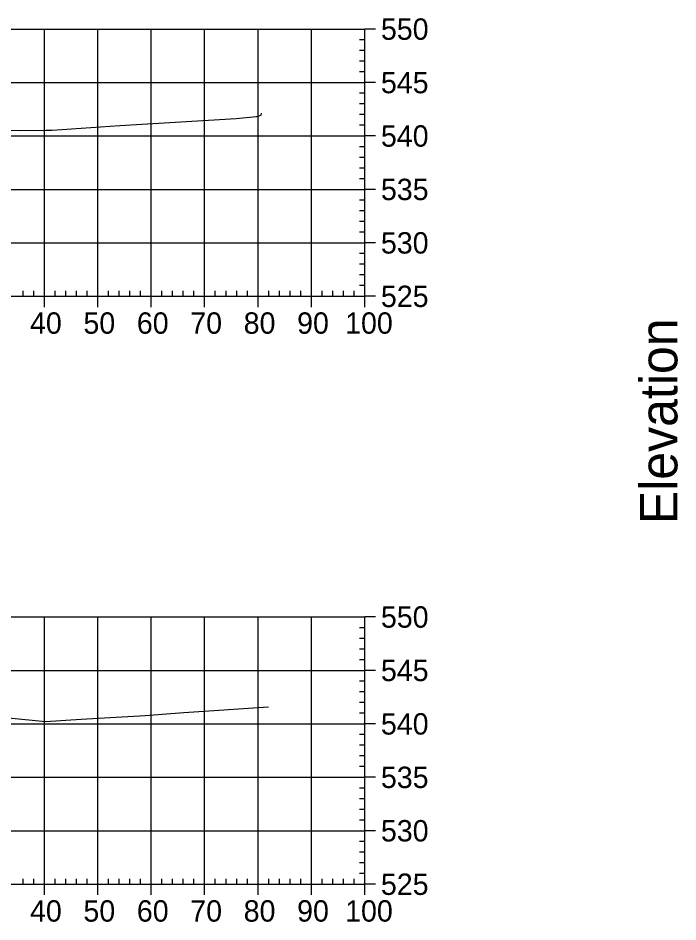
# Model space of a CAD drawing. Extents: x 704834 to 709892, y 372981 to 377533.
# Drawn here: x 707890 to 708013.5, y 376363.8 to 376532.9 of the extents above; entities that cross this region are included whole.
import ezdxf

# ---------------------------------------------------------------- set-up
doc = ezdxf.new("R2010")
doc.units = 0
for name, color, linetype in [('57', 7, 'Continuous'), ('60', 7, 'Continuous'), ('Existing', 7, 'Continuous')]:
    doc.layers.add(name, color=color, linetype=linetype)

msp = doc.modelspace()

# ---------------------------------------------------------------- linework, layer by layer
at = {"layer": '57'}
for p, q in [((707754.91, 376530.82), (707954.91, 376530.82)), ((707894.91, 376480.82), (707894.91, 376530.82)), ((707904.91, 376480.82), (707904.91, 376530.82)), ((707914.91, 376480.82), (707914.91, 376530.82)), ((707924.91, 376480.82), (707924.91, 376530.82)), ((707934.91, 376480.82), (707934.91, 376530.82)), ((707944.91, 376480.82), (707944.91, 376530.82)), ((707954.91, 376480.82), (707954.91, 376530.82)), ((707954.91, 376480.82), (707954.91, 376530.82)), ((707956.91, 376530.82), (707954.91, 376530.82)), ((707954.91, 376528.82), (707953.91, 376528.82)), ((707954.91, 376526.82), (707953.91, 376526.82)), ((707954.91, 376524.82), (707953.91, 376524.82)), ((707954.91, 376522.82), (707953.91, 376522.82)), ((707754.91, 376520.82), (707954.91, 376520.82)), ((707956.91, 376520.82), (707954.91, 376520.82)), ((707954.91, 376518.82), (707953.91, 376518.82)), ((707954.91, 376516.82), (707953.91, 376516.82)), ((707954.91, 376514.82), (707953.91, 376514.82)), ((707954.91, 376512.82), (707953.91, 376512.82)), ((707754.91, 376510.82), (707954.91, 376510.82)), ((707956.91, 376510.82), (707954.91, 376510.82)), ((707954.91, 376508.82), (707953.91, 376508.82)), ((707954.91, 376506.82), (707953.91, 376506.82)), ((707954.91, 376504.82), (707953.91, 376504.82)), ((707954.91, 376502.82), (707953.91, 376502.82)), ((707754.91, 376500.82), (707954.91, 376500.82)), ((707956.91, 376500.82), (707954.91, 376500.82)), ((707954.91, 376498.82), (707953.91, 376498.82)), ((707954.91, 376496.82), (707953.91, 376496.82)), ((707954.91, 376494.82), (707953.91, 376494.82)), ((707954.91, 376492.82), (707953.91, 376492.82)), ((707754.91, 376490.82), (707954.91, 376490.82)), ((707956.91, 376490.82), (707954.91, 376490.82)), ((707954.91, 376488.82), (707953.91, 376488.82)), ((707954.91, 376486.82), (707953.91, 376486.82)), ((707954.91, 376484.82), (707953.91, 376484.82)), ((707954.91, 376482.82), (707953.91, 376482.82)), ((707754.91, 376480.82), (707954.91, 376480.82)), ((707754.91, 376480.82), (707954.91, 376480.82)), ((707890.91, 376480.82), (707890.91, 376481.82)), ((707892.91, 376480.82), (707892.91, 376481.82)), ((707894.91, 376478.82), (707894.91, 376480.82)), ((707896.91, 376480.82), (707896.91, 376481.82)), ((707898.91, 376480.82), (707898.91, 376481.82)), ((707900.91, 376480.82), (707900.91, 376481.82)), ((707902.91, 376480.82), (707902.91, 376481.82)), ((707904.91, 376478.82), (707904.91, 376480.82)), ((707906.91, 376480.82), (707906.91, 376481.82)), ((707908.91, 376480.82), (707908.91, 376481.82)), ((707910.91, 376480.82), (707910.91, 376481.82)), ((707912.91, 376480.82), (707912.91, 376481.82)), ((707914.91, 376478.82), (707914.91, 376480.82)), ((707916.91, 376480.82), (707916.91, 376481.82)), ((707918.91, 376480.82), (707918.91, 376481.82)), ((707920.91, 376480.82), (707920.91, 376481.82)), ((707922.91, 376480.82), (707922.91, 376481.82)), ((707924.91, 376478.82), (707924.91, 376480.82)), ((707926.91, 376480.82), (707926.91, 376481.82)), ((707928.91, 376480.82), (707928.91, 376481.82)), ((707930.91, 376480.82), (707930.91, 376481.82)), ((707932.91, 376480.82), (707932.91, 376481.82)), ((707934.91, 376478.82), (707934.91, 376480.82)), ((707936.91, 376480.82), (707936.91, 376481.82)), ((707938.91, 376480.82), (707938.91, 376481.82)), ((707940.91, 376480.82), (707940.91, 376481.82)), ((707942.91, 376480.82), (707942.91, 376481.82)), ((707944.91, 376478.82), (707944.91, 376480.82)), ((707946.91, 376480.82), (707946.91, 376481.82)), ((707948.91, 376480.82), (707948.91, 376481.82)), ((707950.91, 376480.82), (707950.91, 376481.82)), ((707952.91, 376480.82), (707952.91, 376481.82)), ((707954.91, 376478.82), (707954.91, 376480.82)), ((707956.91, 376480.82), (707954.91, 376480.82)), ((707754.91, 376420.82), (707954.91, 376420.82)), ((707894.91, 376370.82), (707894.91, 376420.82)), ((707904.91, 376370.82), (707904.91, 376420.82)), ((707914.91, 376370.82), (707914.91, 376420.82)), ((707924.91, 376370.82), (707924.91, 376420.82)), ((707934.91, 376370.82), (707934.91, 376420.82)), ((707944.91, 376370.82), (707944.91, 376420.82)), ((707954.91, 376370.82), (707954.91, 376420.82)), ((707954.91, 376370.82), (707954.91, 376420.82)), ((707956.91, 376420.82), (707954.91, 376420.82)), ((707954.91, 376418.82), (707953.91, 376418.82)), ((707954.91, 376416.82), (707953.91, 376416.82)), ((707954.91, 376414.82), (707953.91, 376414.82)), ((707954.91, 376412.82), (707953.91, 376412.82)), ((707754.91, 376410.82), (707954.91, 376410.82)), ((707956.91, 376410.82), (707954.91, 376410.82)), ((707954.91, 376408.82), (707953.91, 376408.82)), ((707954.91, 376406.82), (707953.91, 376406.82)), ((707954.91, 376404.82), (707953.91, 376404.82)), ((707954.91, 376402.82), (707953.91, 376402.82)), ((707754.91, 376400.82), (707954.91, 376400.82)), ((707956.91, 376400.82), (707954.91, 376400.82)), ((707954.91, 376398.82), (707953.91, 376398.82)), ((707954.91, 376396.82), (707953.91, 376396.82)), ((707954.91, 376394.82), (707953.91, 376394.82)), ((707954.91, 376392.82), (707953.91, 376392.82)), ((707754.91, 376390.82), (707954.91, 376390.82)), ((707956.91, 376390.82), (707954.91, 376390.82)), ((707954.91, 376388.82), (707953.91, 376388.82)), ((707954.91, 376386.82), (707953.91, 376386.82)), ((707954.91, 376384.82), (707953.91, 376384.82)), ((707954.91, 376382.82), (707953.91, 376382.82)), ((707754.91, 376380.82), (707954.91, 376380.82)), ((707956.91, 376380.82), (707954.91, 376380.82)), ((707954.91, 376378.82), (707953.91, 376378.82)), ((707954.91, 376376.82), (707953.91, 376376.82)), ((707954.91, 376374.82), (707953.91, 376374.82)), ((707954.91, 376372.82), (707953.91, 376372.82)), ((707754.91, 376370.82), (707954.91, 376370.82)), ((707754.91, 376370.82), (707954.91, 376370.82)), ((707890.91, 376370.82), (707890.91, 376371.82)), ((707892.91, 376370.82), (707892.91, 376371.82)), ((707894.91, 376368.82), (707894.91, 376370.82)), ((707896.91, 376370.82), (707896.91, 376371.82)), ((707898.91, 376370.82), (707898.91, 376371.82)), ((707900.91, 376370.82), (707900.91, 376371.82)), ((707902.91, 376370.82), (707902.91, 376371.82)), ((707904.91, 376368.82), (707904.91, 376370.82)), ((707906.91, 376370.82), (707906.91, 376371.82)), ((707908.91, 376370.82), (707908.91, 376371.82)), ((707910.91, 376370.82), (707910.91, 376371.82)), ((707912.91, 376370.82), (707912.91, 376371.82)), ((707914.91, 376368.82), (707914.91, 376370.82)), ((707916.91, 376370.82), (707916.91, 376371.82)), ((707918.91, 376370.82), (707918.91, 376371.82)), ((707920.91, 376370.82), (707920.91, 376371.82)), ((707922.91, 376370.82), (707922.91, 376371.82)), ((707924.91, 376368.82), (707924.91, 376370.82)), ((707926.91, 376370.82), (707926.91, 376371.82)), ((707928.91, 376370.82), (707928.91, 376371.82)), ((707930.91, 376370.82), (707930.91, 376371.82)), ((707932.91, 376370.82), (707932.91, 376371.82)), ((707934.91, 376368.82), (707934.91, 376370.82)), ((707936.91, 376370.82), (707936.91, 376371.82)), ((707938.91, 376370.82), (707938.91, 376371.82)), ((707940.91, 376370.82), (707940.91, 376371.82)), ((707942.91, 376370.82), (707942.91, 376371.82)), ((707944.91, 376368.82), (707944.91, 376370.82)), ((707946.91, 376370.82), (707946.91, 376371.82)), ((707948.91, 376370.82), (707948.91, 376371.82)), ((707950.91, 376370.82), (707950.91, 376371.82)), ((707952.91, 376370.82), (707952.91, 376371.82)), ((707954.91, 376368.82), (707954.91, 376370.82)), ((707956.91, 376370.82), (707954.91, 376370.82))]:
    msp.add_line(p, q, dxfattribs=at)
at = {"layer": 'Existing'}
for points in [[(707881.06, 376512.03), (707890.18, 376511.86), (707895.19, 376511.94), (707896.38, 376511.94), (707909.04, 376512.79), (707930.81, 376514.08), (707934.59, 376514.49), (707935.5, 376514.69), (707935.58, 376515.08)], [(707881.85, 376402.6), (707895.1, 376401.28), (707901.82, 376401.73), (707913.75, 376402.42), (707921.04, 376402.97), (707936.84, 376404.04)]]:
    msp.add_lwpolyline(points, dxfattribs=at)

# ---------------------------------------------------------------- texts
at = {"layer": '57'}
for s, p in [('550', (707957.91, 376528.82)), ('545', (707957.91, 376518.82)), ('540', (707957.91, 376508.82)), ('535', (707957.91, 376498.82)), ('530', (707957.91, 376488.82)), ('525', (707957.91, 376478.82)), ('40', (707892.22, 376473.82)), ('50', (707902.22, 376473.82)), ('60', (707912.22, 376473.82)), ('70', (707922.22, 376473.82)), ('80', (707932.22, 376473.82)), ('90', (707942.22, 376473.82)), ('100', (707951.21, 376473.82)), ('550', (707957.91, 376418.82)), ('545', (707957.91, 376408.82)), ('540', (707957.91, 376398.82)), ('535', (707957.91, 376388.82)), ('530', (707957.91, 376378.82)), ('525', (707957.91, 376368.82)), ('40', (707892.22, 376363.82)), ('50', (707902.22, 376363.82)), ('60', (707912.22, 376363.82)), ('70', (707922.22, 376363.82)), ('80', (707932.22, 376363.82)), ('90', (707942.22, 376363.82)), ('100', (707951.21, 376363.82))]:
    msp.add_text(s, height=4, dxfattribs=at).set_placement(p)
at = {"layer": '60'}
msp.add_text('Elevation', height=7, rotation=90, dxfattribs=at).set_placement((708013.41, 376438.18))

doc.saveas('drawing.dxf')
